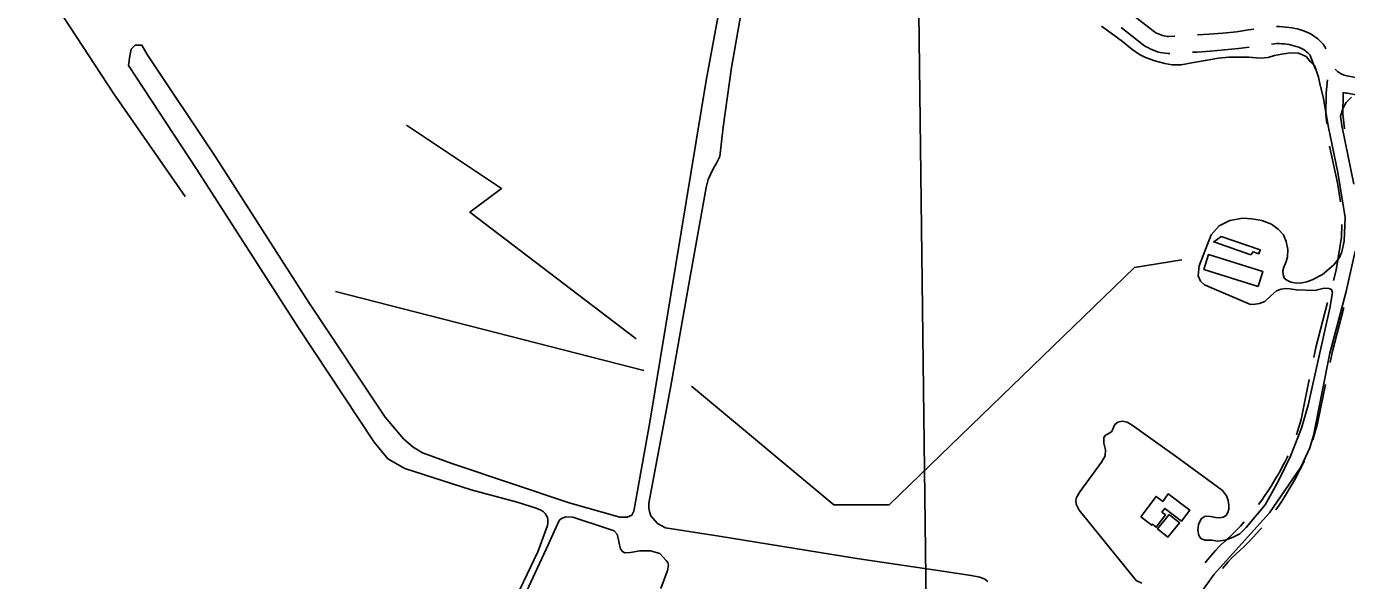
# Model space of a CAD drawing. Extents: x 3715084 to 3753216, y 488173 to 513963.
# Drawn here: x 3728178 to 3730504, y 506166 to 507143 of the extents above; entities that cross this region are included whole.
import ezdxf

# ---------------------------------------------------------------- set-up
doc = ezdxf.new("R2010")
doc.units = 0
for name, color, linetype in [('V-BLDG-OTLN', 7, 'Continuous'), ('V-GRID-MAJR', 7, 'Continuous'), ('V-ROAD-CNTR', 7, 'Continuous'), ('V-SITE-VEGE', 7, 'Continuous'), ('V-TOPO-SHOR', 7, 'Continuous')]:
    doc.layers.add(name, color=color, linetype=linetype)

msp = doc.modelspace()

# ---------------------------------------------------------------- linework, layer by layer
at = {"layer": 'V-BLDG-OTLN'}
for points in [[(3730335.4590000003, 506740.669), (3730269.882, 506763.443), (3730283.22, 506772.735), (3730351.751, 506749.384), (3730349.361, 506742.373), (3730339.264, 506745.814)], [(3730348.052, 506684.46400000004), (3730252.554, 506714.604), (3730260.967, 506741.26300000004), (3730356.467, 506711.125)], [(3730141.245, 506278.522), (3730168.377, 506314.534), (3730180.042, 506305.746), (3730189.981, 506318.93700000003), (3730227.722, 506290.503), (3730213.105, 506271.104), (3730183.563, 506293.358), (3730178.7090000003, 506286.91500000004), (3730185.1950000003, 506282.028), (3730168.809, 506260.276), (3730161.936, 506265.458), (3730160.719, 506263.848)], [(3730191.3000000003, 506282.634), (3730209.494, 506268.054), (3730189.27, 506242.815), (3730171.074, 506257.395)]]:
    msp.add_lwpolyline(points, close=True, dxfattribs=at)
at = {"layer": 'V-GRID-MAJR'}
msp.add_spline([(3729916.433, 493722.87), (3729841.541, 499780.245), (3729766.611, 505840.705), (3729691.682, 511901.17600000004), (3729691.644, 511904.24700000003)], degree=3, dxfattribs=at)
at = {"layer": 'V-ROAD-CNTR'}
for points in [[(3730201.545105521, 507125.7629882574), (3730190.6770929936, 507125.23749801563), (3730188.379882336, 507125.4755135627), (3730185.359084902, 507125.9499260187), (3730182.375850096, 507126.578643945), (3730179.4326178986, 507127.36577822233), (3730176.5286064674, 507128.3086081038), (3730173.681915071, 507129.4006201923), (3730170.8951022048, 507130.64388191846), (3730168.176826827, 507132.0300276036), (3730165.539816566, 507133.557177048), (3730163.212696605, 507135.0731666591), (3730116.3574092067, 507171.9494654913)], [(3730192.82459583, 507095.3062858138), (3730189.8509070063, 507095.1625019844), (3730184.504117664, 507095.7164864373), (3730179.9349150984, 507096.4340739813), (3730175.4021499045, 507097.389356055), (3730170.9193821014, 507098.5882217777), (3730166.5173935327, 507100.0173918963), (3730162.190084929, 507101.67737980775), (3730157.9608977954, 507103.5641180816), (3730153.835173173, 507105.66797239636), (3730149.8241834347, 507107.99082295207), (3730145.7133033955, 507110.66883334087), (3730106.6715056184, 507141.3957177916)], [(3730340.919117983, 507138.1507762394), (3730331.058582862, 507136.8113541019), (3730310.1024533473, 507133.70754518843), (3730286.3010613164, 507131.4879242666), (3730262.1609834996, 507129.5066244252), (3730241.477329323, 507128.04276134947)], [(3730467.4322781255, 507103.766997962), (3730466.347431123, 507106.61482285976), (3730462.648261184, 507111.5556361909), (3730459.6972346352, 507115.017684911), (3730456.529459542, 507118.2868288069), (3730453.1569824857, 507121.3477664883), (3730449.603836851, 507124.182696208), (3730445.8739219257, 507126.7912318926), (3730441.9862182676, 507129.1539736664), (3730437.9596929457, 507131.2659380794), (3730433.7994054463, 507133.11875409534), (3730429.7967708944, 507134.60415778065), (3730424.603203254, 507136.37832368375), (3730419.230312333, 507137.96791641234), (3730413.796037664, 507139.33351555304), (3730408.3120051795, 507140.4721780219), (3730402.7815153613, 507141.3824865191), (3730397.2215393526, 507142.0617392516), (3730391.633904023, 507142.5119918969), (3730386.036150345, 507142.72568954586), (3730380.6377951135, 507142.7126840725)], [(3730332.296111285, 507106.6673813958), (3730313.6955466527, 507103.91245481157), (3730288.9209386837, 507101.6020757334), (3730264.4470165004, 507099.59337557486), (3730239.948405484, 507097.859513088), (3730232.76567637, 507097.4317238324)], [(3730449.463219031, 507067.46442860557), (3730448.048212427, 507070.5785151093), (3730445.771220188, 507076.3559096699), (3730439.8105688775, 507092.00317714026), (3730439.201738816, 507092.8163638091), (3730437.4867653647, 507094.828315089), (3730435.6545404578, 507096.71917119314), (3730433.7010175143, 507098.4922335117), (3730431.634163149, 507100.141303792), (3730429.4700780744, 507101.6547681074), (3730427.2137817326, 507103.02602633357), (3730424.8763070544, 507104.25206192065), (3730422.466594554, 507105.3252459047), (3730419.727229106, 507106.34184221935), (3730415.4947967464, 507107.7876763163), (3730411.315687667, 507109.02408358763), (3730407.0879623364, 507110.086484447), (3730402.8239948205, 507110.9718219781), (3730398.5244846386, 507111.6795134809), (3730394.1964606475, 507112.2082607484), (3730389.856095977, 507112.55800810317), (3730385.499849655, 507112.72431045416), (3730381.138127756, 507112.7138023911), (3730377.0679268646, 507112.5329591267), (3730371.94981365, 507111.9002998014)], [(3730579.0332629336, 507040.79004244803), (3730549.5641024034, 507047.14294125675), (3730510.8270311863, 507054.7834693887), (3730507.3413928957, 507055.2367134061), (3730504.8315253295, 507055.72033993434), (3730502.3674340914, 507056.357012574), (3730499.9453841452, 507057.1467955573), (3730497.5781728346, 507058.08460918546), (3730495.267673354, 507059.17168746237), (3730493.0286274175, 507060.39825060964), (3730490.8754248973, 507061.7590921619), (3730488.812071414, 507063.2499418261), (3730486.843661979, 507064.8691763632), (3730484.974252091, 507066.6109263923), (3730484.040240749, 507067.5960042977)], [(3730469.221736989, 506971.42887539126), (3730467.4729130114, 506987.3568703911), (3730467.947131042, 507025.9659476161), (3730470.5015072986, 507049.1133046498)], [(3730500.371035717, 506962.6032560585), (3730497.4930869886, 506988.8151296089), (3730497.926868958, 507024.1320523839), (3730498.182988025, 507026.4529632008)], [(3730570.4443638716, 507011.95242814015), (3730543.499897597, 507017.7610587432), (3730505.984968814, 507025.1605306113), (3730502.5646071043, 507025.6052865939), (3730498.2344746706, 507026.43966006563), (3730498.182988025, 507026.4529632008)], [(3730493.1753232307, 506833.65100386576), (3730488.387864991, 506867.34001456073), (3730474.2084892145, 506931.7700293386)], [(3730480.9041539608, 506695.20369798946), (3730485.707334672, 506713.4894465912), (3730495.2378911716, 506771.78831157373), (3730495.851203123, 506793.8006478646)], [(3730446.297104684, 506559.5730422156), (3730449.91174431, 506577.2153387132), (3730470.7419631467, 506656.5161537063)], [(3730475.120518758, 506550.78869311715), (3730479.1362556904, 506570.38866128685), (3730499.4587829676, 506647.7566903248)], [(3730415.9941689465, 506422.96828405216), (3730423.8702268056, 506450.1121636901), (3730438.2685615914, 506520.38741035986)], [(3730444.6916759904, 506414.21495057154), (3730453.0177731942, 506442.9098363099), (3730467.091975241, 506511.60305918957)], [(3730349.171260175, 506300.5522922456), (3730354.662518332, 506308.0348156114), (3730360.3138191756, 506316.1013263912), (3730365.789777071, 506324.28477133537), (3730371.0839265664, 506332.5860364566), (3730376.199665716, 506341.00318940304), (3730381.2450772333, 506349.7234825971), (3730386.2061561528, 506358.1343707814), (3730390.85792727, 506366.448482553), (3730395.320426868, 506374.8704609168), (3730399.5924483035, 506383.39229391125), (3730400.8283169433, 506386.00362610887)], [(3730379.3313538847, 506290.9620852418), (3730385.068180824, 506299.1506736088), (3730390.9062229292, 506307.87522866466), (3730396.552073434, 506316.72796354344), (3730402.0043342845, 506325.69881059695), (3730407.1489227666, 506334.5905174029), (3730412.219843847, 506343.18762921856), (3730417.2060727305, 506352.099517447), (3730421.987573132, 506361.12353908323), (3730426.563551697, 506370.2517060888), (3730429.8190602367, 506377.1304422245)], [(3730254.706697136, 506197.5384850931), (3730259.0811549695, 506202.9110084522), (3730266.057239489, 506211.1465923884), (3730273.1934680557, 506219.2376756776), (3730280.9310875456, 506227.68228578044), (3730289.063181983, 506234.82486722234), (3730296.320048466, 506241.48264056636), (3730303.428082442, 506248.29741006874), (3730310.3895482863, 506255.2666205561), (3730317.1974181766, 506262.38429112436), (3730323.8277422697, 506269.6222823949)], [(3730285.380290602, 506187.5436929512), (3730288.754760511, 506191.5274076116), (3730295.504531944, 506199.1803243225), (3730301.9509124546, 506206.2157142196), (3730309.104818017, 506212.4991327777), (3730316.8439515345, 506219.5993594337), (3730324.423917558, 506226.86658993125), (3730331.844451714, 506234.2953794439), (3730339.1005818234, 506241.88170887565), (3730346.1948343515, 506249.62614748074), (3730353.117128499, 506257.52377605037), (3730354.725845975, 506259.4412472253)]]:
    msp.add_lwpolyline(points, dxfattribs=at)
at = {"layer": 'V-SITE-VEGE'}
for points in [[(3729405.74, 506965.411), (3729420.2770000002, 507070.897), (3729446.156, 507218.03), (3729461.87, 507330.135), (3729463.4450000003, 507344.147), (3729466.967, 507360.10500000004), (3729468.532, 507365.164), (3729473.9960000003, 507376.059), (3729477.894, 507378.001), (3729482.954, 507378.773), (3729490.1920000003, 507375.80700000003)], [(3729399.519, 507177.344), (3729375.575, 507047.767), (3729331.3510000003, 506780.362), (3729276.362, 506445.71), (3729248.245, 506288.403), (3729244.733, 506281.711), (3729236.492, 506278.143), (3729223.131, 506278.096), (3729134.184, 506303.038), (3728928.751, 506371.972), (3728875.571, 506391.451), (3728859.0100000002, 506401.619), (3728842.041, 506416.113), (3728809.643, 506454.156), (3728675.153, 506656.271), (3728512.143, 506911.395), (3728390.313, 507093.493), (3728380.985, 507109.864), (3728369.301, 507109.881), (3728362.2800000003, 507102.87700000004), (3728359.927, 507091.195), (3728357.355, 507074.227), (3728477.614, 506890.943), (3728657.231, 506611.88300000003), (3728790.542, 506410.155), (3728814.647, 506380.737), (3728844.216, 506363.534), (3728961.585, 506326.193), (3729042.128, 506304.63), (3729076.139, 506293.757), (3729084.006, 506290.251), (3729088.139, 506287.711), (3729091.489, 506284.385), (3729093.463, 506281.645), (3729095.6380000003, 506277.332), (3729096.634, 506273.015), (3729096.656, 506267.518), (3729095.69, 506263.195), (3729078.579, 506216.98600000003), (3729021.673, 506097.386)], [(3730072.328, 507143.82), (3730089.441, 507130.951), (3730109.2800000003, 507116.52), (3730125.615, 507103.264), (3730139.228, 507093.51300000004), (3730149.734, 507088.049), (3730166.077, 507082.19), (3730183.589, 507077.496), (3730196.823, 507075.143), (3730212.399, 507075.511), (3730234.2060000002, 507079.38), (3730258.347, 507083.632), (3730278.596, 507087.109), (3730296.508, 507089.034), (3730331.936, 507088.989), (3730351.79, 507087.406), (3730366.1950000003, 507088.55700000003), (3730377.103, 507091.658), (3730389.952, 507094.367), (3730405.5270000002, 507096.683), (3730419.1520000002, 507095.889), (3730432.772, 507090.032), (3730440.548, 507080.678), (3730447.935, 507072.882), (3730454.529, 507053.79600000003), (3730457.626, 507039.389), (3730463.049, 507018.749), (3730472.327, 506965.009), (3730475.452, 506950.62), (3730488.661, 506885.797), (3730501.529, 506806.427), (3730500.11, 506764.35500000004), (3730495.461, 506745.466), (3730491.367, 506735.621), (3730481.586, 506722.612), (3730461.79, 506706.027), (3730443.546, 506696.134), (3730434.123, 506692.56), (3730425.282, 506690.956), (3730416.046, 506690.53), (3730405.619, 506692.457), (3730398.531, 506695.773), (3730394.191, 506699.492), (3730392.205, 506705.579), (3730391.984, 506712.065), (3730393.728, 506718.952), (3730397.429, 506728.596), (3730399.954, 506736.862), (3730400.694, 506750.037), (3730397.89, 506764.178), (3730392.737, 506775.561), (3730383.656, 506785.949), (3730372.028, 506794.36), (3730354.509, 506800.979), (3730337.396, 506803.865), (3730321.469, 506805.183), (3730298.288, 506800.77400000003), (3730279.845, 506791.271), (3730265.747, 506775.889), (3730244.126, 506720.96400000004), (3730242.42, 506703.66000000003), (3730246.3850000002, 506694.041), (3730253.879, 506687.778), (3730334.9960000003, 506653.083), (3730343.0530000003, 506653.504), (3730350.913, 506654.514), (3730360.336, 506658.088), (3730370.715, 506668.348), (3730380.515, 506676.835), (3730388.563, 506679.61600000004), (3730396.227, 506680.825), (3730404.286, 506680.657), (3730416.089, 506678.734), (3730448.136, 506677.474), (3730464.829, 506681.662), (3730473.086, 506681.3), (3730477.811, 506679.156), (3730479.208, 506673.851), (3730474.59, 506646.117)], [(3730516.846, 506865.018), (3730495.625, 506968.19200000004), (3730493.595, 506985.098), (3730497.869, 506999.864), (3730503.342, 507009.12700000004), (3730512.551, 507018.206)], [(3729871.665, 506164.67600000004), (3729866.342, 506168.784), (3729857.681, 506172.093), (3729842.534, 506175.38), (3729795.919, 506181.895), (3729640.736, 506205.314), (3729398.605, 506244.73600000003), (3729303.8030000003, 506259.13300000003), (3729290.014, 506266.947), (3729278.173, 506280.074), (3729275.59, 506287.928), (3729274.585, 506293.822), (3729274.748, 506302.864), (3729312.739, 506505.674), (3729344.7060000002, 506688.804), (3729375.344, 506858.954), (3729379.223, 506873.318), (3729382.926, 506882.178), (3729388.586, 506893.206), (3729393.86, 506902.26900000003), (3729399.68, 506913.793), (3729405.74, 506965.411)], [(3730247.464, 506144.427), (3730270.947, 506177.35500000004), (3730368.102, 506285.483), (3730423.467, 506365.924), (3730439.471, 506400.204), (3730446.077, 506421.859), (3730474.463, 506567.10500000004), (3730503.569, 506675.576), (3730519.044, 506746.82800000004)], [(3730474.59, 506646.117), (3730455.627, 506562.504), (3730436.485, 506475.15400000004), (3730424.836, 506434.815), (3730405.3570000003, 506385.794), (3730383.892, 506341.881), (3730360.455, 506299.925), (3730327.183, 506259.506), (3730315.818, 506248.848), (3730304.4420000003, 506242.518), (3730289.913, 506237.35500000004), (3730276.356, 506235.928), (3730266.912, 506237.468), (3730254.333, 506237.42), (3730247.444, 506240.15), (3730243.491, 506245.637), (3730242.082, 506254.87200000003), (3730243.223, 506265.29600000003), (3730247.907, 506275.141), (3730254.966, 506279.49100000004), (3730264.0100000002, 506279.13), (3730273.257, 506277.592), (3730280.531, 506276.832), (3730286.819, 506278.034), (3730291.722, 506280.803), (3730295.046, 506285.927), (3730296.596, 506292.026), (3730296.768, 506299.106), (3730295.164, 506307.354), (3730292.578, 506315.797), (3730285.27, 506325.009), (3730208.204, 506381.346), (3730126.413, 506440.021), (3730117.3510000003, 506445.69), (3730108.4990000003, 506447.033), (3730101.2290000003, 506445.63), (3730095.742, 506441.287), (3730093.598, 506435.97000000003), (3730090.282, 506429.07800000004), (3730083.811, 506424.731), (3730079.4960000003, 506422.357), (3730076.561, 506418.41500000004), (3730076.204, 506408.191), (3730079.193, 506396.603), (3730078.644, 506386.38), (3730072.199, 506374.757), (3730034.055, 506322.724), (3730028.193, 506312.67600000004), (3730026.835, 506307.757), (3730027.841, 506300.88), (3730032.994, 506290.087), (3730075.643, 506237.169), (3730133.106, 506166.21400000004), (3730143.543, 506161.731)], [(3729047.699, 506122.792), (3729096.861, 506228.95), (3729116.565, 506271.886), (3729120.286, 506275.833), (3729128.142, 506278.614), (3729140.7290000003, 506277.67600000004), (3729198.9990000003, 506258.818), (3729213.566, 506253.755), (3729218.502, 506248.26900000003), (3729221.291, 506238.053), (3729222.504, 506229.01300000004), (3729224.3000000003, 506221.94200000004), (3729227.2630000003, 506218.216), (3729231.599, 506215.282), (3729242.017, 506215.71400000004), (3729258.721, 506218.722), (3729277.398, 506218.792), (3729294.131, 506213.739), (3729305.186, 506201.78500000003), (3729307.756, 506197.865), (3729308.952, 506193.538), (3729307.414, 506183.706), (3729295.73, 506152.007)]]:
    msp.add_lwpolyline(points, dxfattribs=at)
at = {"layer": 'V-TOPO-SHOR'}
msp.add_line((3728722.1315310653, 506675.9861313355), (3729265.8172659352, 506536.57953265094), dxfattribs=at)
for points in [[(3728178.445796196, 508334.92465568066), (3728066.9205172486, 507428.7817642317), (3728331.7930547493, 507024.5026280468), (3728457.2589935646, 506843.27404975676)], [(3728847.5974698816, 506968.73998857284), (3729014.885388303, 506857.21470962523), (3728959.122748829, 506815.39273002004), (3729251.8766060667, 506592.3421721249)], [(3729349.4612251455, 506508.6982129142), (3729600.3931027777, 506299.58831488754), (3729697.9777218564, 506299.58831488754), (3730130.138177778, 506717.80811094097), (3730213.7821369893, 506731.7487708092)]]:
    msp.add_lwpolyline(points, dxfattribs=at)

doc.saveas('drawing.dxf')
